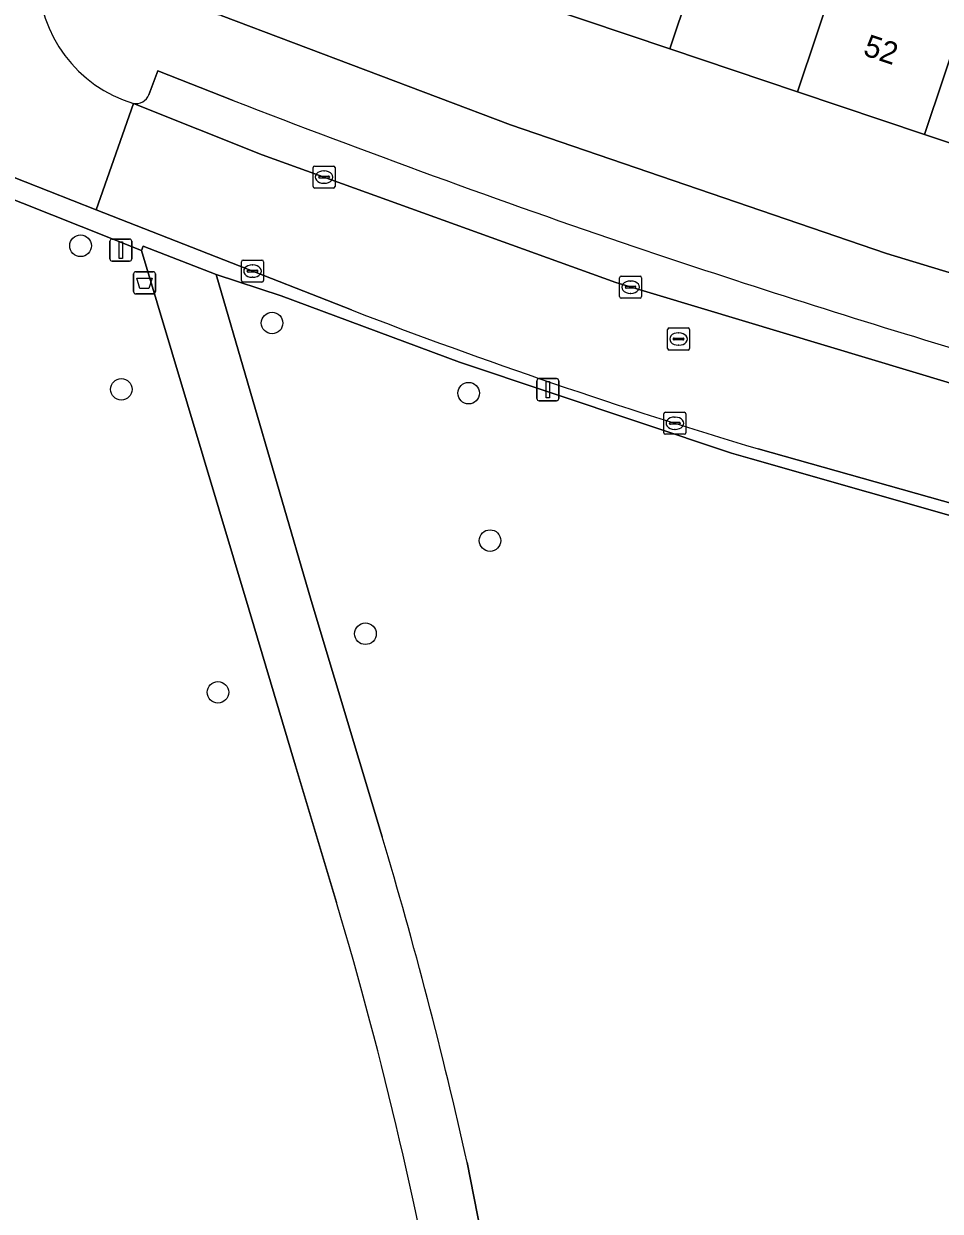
# Model space of a CAD drawing. Extents: x 161692 to 162379, y 380760 to 381678.
# Drawn here: x 162007.5 to 162049, y 380908.4 to 380962.2 of the extents above; entities that cross this region are included whole.
import ezdxf

# ---------------------------------------------------------------- set-up
doc = ezdxf.new("R2010")
doc.units = 0
for name, color, linetype in [('IMGEO_Afvalbak', 7, 'Continuous'), ('IMGEO_Boom', 7, 'Continuous'), ('IMGEO_Erf', 7, 'Continuous'), ('IMGEO_Groenvoorziening', 7, 'Continuous'), ('IMGEO_Kolk', 7, 'Continuous'), ('IMGEO_Lichtmast', 7, 'Continuous'), ('IMGEO_Pand', 7, 'Continuous'), ('IMGEO_Pand_nummerreeks', 7, 'Continuous'), ('IMGEO_Parkeervlak_open', 7, 'Continuous'), ('IMGEO_Rijbaan_lokaal_open', 7, 'Continuous'), ('IMGEO_Rioolput', 7, 'Continuous'), ('IMGEO_Verkeersbordpaal', 7, 'Continuous'), ('IMGEO_Voetpad_gesloten', 7, 'Continuous'), ('IMGEO_Voetpad_open', 7, 'Continuous')]:
    doc.layers.add(name, color=color, linetype=linetype)

msp = doc.modelspace()

# ---------------------------------------------------------------- linework, layer by layer
at = {"layer": 'IMGEO_Afvalbak'}
for p, q in [((162012.441, 380950.106), (162012.441, 380950.906)), ((162012.441, 380950.906), (162012.441, 380950.106)), ((162012.541, 380951.006), (162013.331, 380951.006)), ((162013.331, 380951.006), (162012.541, 380951.006)), ((162013.431, 380950.906), (162013.431, 380950.106)), ((162013.431, 380950.106), (162013.431, 380950.906)), ((162013.331, 380950.006), (162012.541, 380950.006)), ((162012.541, 380950.006), (162013.331, 380950.006))]:
    msp.add_line(p, q, dxfattribs=at)
msp.add_lwpolyline([(162012.584, 380950.72), (162013.288, 380950.72), (162013.139, 380950.25), (162012.733, 380950.25), (162012.584, 380950.72)], dxfattribs=at)
for centre, start, end in [((162012.541, 380950.906), 90, 180), ((162012.541, 380950.906), 90, 180), ((162013.331, 380950.906), 0, 90), ((162013.331, 380950.906), 360, 90), ((162012.541, 380950.106), 180, 270), ((162012.541, 380950.106), 180, 270), ((162013.331, 380950.106), 270, 0), ((162013.331, 380950.106), 270, 0)]:
    msp.add_arc(centre, 0.1, start, end, dxfattribs=at)
at = {"layer": 'IMGEO_Boom'}
for centre in [(162010.038, 380952.185), (162018.72, 380948.684), (162011.887, 380945.679), (162027.632, 380945.507), (162028.602, 380938.827), (162022.954, 380934.607), (162016.267, 380931.953)]:
    msp.add_circle(centre, 0.489, dxfattribs=at)
at = {"layer": 'IMGEO_Erf'}
for points in [[(162053.992, 380955.32), (162048.296, 380957.232), (162042.545, 380959.162), (162036.746, 380961.108), (162030.947, 380963.054), (162025.17, 380964.992), (162019.198, 380966.996), (162020.614, 380971.218), (162017.75, 380972.18), (162019.144, 380976.334), (162022.475, 380975.216), (162024.69, 380974.984), (162025.641, 380977.82), (162025.786, 380981.89), (162030.665, 380981.384), (162029.084, 380976.665), (162029.026, 380976.493), (162034.805, 380974.553), (162033.55, 380970.812), (162039.349, 380968.866), (162045.148, 380966.92), (162050.899, 380964.99)], [(162016.411, 380962.617), (162029.526, 380957.667), (162046.576, 380951.828), (162059.92, 380947.792)]]:
    msp.add_lwpolyline(points, dxfattribs=at)
at = {"layer": 'IMGEO_Groenvoorziening'}
for points in [[(162017.678, 380935.669), (162012.798, 380951.974), (162004.658, 380955.204), (162004.315, 380955.34), (162000, 380956.958), (161995.135, 380958.886), (161996.826, 380953.786), (161998.268, 380949.439), (161976.13, 380958.282), (161972.334, 380959.806), (161952.35, 380967.817), (161949.675, 380968.888), (161949.741, 380973.571), (161947.324, 380973.318), (161946.586, 380973.146), (161943.009, 380972.315)], [(162068.195, 380934.657), (162067.071, 380934.956), (162065.948, 380935.257), (162061.896, 380936.412), (162040.395, 380942.542), (162039.555, 380942.781), (162027.215, 380946.916), (162019.13, 380949.919), (162016.187, 380950.879), (162020.497, 380936.116), (162023.709, 380925.409)], [(162021.642, 380922.423), (162019.787, 380928.622), (162017.678, 380935.669)], [(162027.567, 380910.642), (162028.802, 380904.336)]]:
    msp.add_lwpolyline(points, dxfattribs=at)
for centre, radius, start, end in [((161817.734, 380863.709), 215.018, 12.60778, 16.67567), ((161850.32, 380871.091), 178.846, 9.53887, 16.67941)]:
    msp.add_arc(centre, radius, start, end, dxfattribs=at)
at = {"layer": 'IMGEO_Kolk'}
for p, q in [((162020.577, 380954.872), (162020.577, 380955.724)), ((162020.652, 380955.798), (162021.504, 380955.798)), ((162021.578, 380955.724), (162021.578, 380954.872)), ((162020.836, 380955.292), (162020.836, 380955.304)), ((162021.274, 380955.255), (162020.876, 380955.255)), ((162020.879, 380955.341), (162021.277, 380955.341)), ((162021.065, 380955.578), (162021.09, 380955.578)), ((162021.32, 380955.304), (162021.32, 380955.292)), ((162021.504, 380954.798), (162020.652, 380954.798)), ((162021.088, 380955.018), (162021.063, 380955.018)), ((162017.333, 380950.611), (162017.333, 380951.463)), ((162017.408, 380951.537), (162018.26, 380951.537)), ((162017.821, 380951.317), (162017.846, 380951.317)), ((162018.334, 380951.463), (162018.334, 380950.611)), ((162017.592, 380951.031), (162017.592, 380951.043)), ((162018.03, 380950.994), (162017.632, 380950.994)), ((162017.635, 380951.08), (162018.033, 380951.08)), ((162017.844, 380950.757), (162017.819, 380950.757)), ((162018.076, 380951.043), (162018.076, 380951.031)), ((162034.55, 380950.808), (162035.402, 380950.808)), ((162018.26, 380950.537), (162017.408, 380950.537)), ((162034.475, 380949.882), (162034.475, 380950.734)), ((162034.734, 380950.302), (162034.734, 380950.314)), ((162035.172, 380950.265), (162034.774, 380950.265)), ((162034.777, 380950.351), (162035.175, 380950.351)), ((162034.963, 380950.588), (162034.988, 380950.588)), ((162035.218, 380950.314), (162035.218, 380950.302)), ((162035.476, 380950.734), (162035.476, 380949.882)), ((162035.402, 380949.808), (162034.55, 380949.808)), ((162034.986, 380950.028), (162034.961, 380950.028)), ((162036.481, 380943.716), (162036.481, 380944.568)), ((162036.556, 380944.642), (162037.408, 380944.642)), ((162036.969, 380944.422), (162036.994, 380944.422)), ((162037.482, 380944.568), (162037.482, 380943.716)), ((162036.74, 380944.136), (162036.74, 380944.148)), ((162037.178, 380944.099), (162036.78, 380944.099)), ((162036.783, 380944.185), (162037.181, 380944.185)), ((162036.992, 380943.862), (162036.967, 380943.862)), ((162037.224, 380944.148), (162037.224, 380944.136)), ((162037.408, 380943.642), (162036.556, 380943.642))]:
    msp.add_line(p, q, dxfattribs=at)
for points in [[(162020.577, 380954.872), (162020.577, 380955.724)], [(162020.652, 380955.798), (162021.504, 380955.798)], [(162021.578, 380955.724), (162021.578, 380954.872)], [(162021.504, 380954.798), (162020.652, 380954.798)], [(162017.333, 380950.611), (162017.333, 380951.463)], [(162017.408, 380951.537), (162018.26, 380951.537)], [(162018.334, 380951.463), (162018.334, 380950.611)], [(162034.55, 380950.808), (162035.402, 380950.808)], [(162018.26, 380950.537), (162017.408, 380950.537)], [(162034.475, 380949.882), (162034.475, 380950.734)], [(162035.476, 380950.734), (162035.476, 380949.882)], [(162035.402, 380949.808), (162034.55, 380949.808)], [(162036.481, 380943.716), (162036.481, 380944.568)], [(162036.556, 380944.642), (162037.408, 380944.642)], [(162037.482, 380944.568), (162037.482, 380943.716)], [(162037.408, 380943.642), (162036.556, 380943.642)]]:
    msp.add_lwpolyline(points, dxfattribs=at)
for centre, radius, start, end in [((162020.654, 380955.722), 0.0765, 91.552, 178.448), ((162020.654, 380955.722), 0.0765, 91.552, 178.448), ((162021.502, 380955.722), 0.0765, 1.552, 88.448), ((162021.502, 380955.722), 0.0765, 1.552, 88.448), ((162020.876, 380955.301), 0.0403, 85.8775, 175.7526), ((162020.873, 380955.291), 0.0366, 178.938, 274.7102), ((162021.277, 380955.298), 0.043, 264.8664, 352.4533), ((162021.281, 380955.303), 0.0386, 1.7309, 96.639), ((162020.654, 380954.874), 0.0765, 181.552, 268.448), ((162020.654, 380954.874), 0.0765, 181.552, 268.448), ((162021.502, 380954.874), 0.0765, 271.552, 358.448), ((162021.502, 380954.874), 0.0765, 271.552, 358.448), ((162017.41, 380951.461), 0.0765, 91.552, 178.448), ((162017.41, 380951.461), 0.0765, 91.552, 178.448), ((162018.258, 380951.461), 0.0765, 1.552, 88.448), ((162018.258, 380951.461), 0.0765, 1.552, 88.448), ((162017.632, 380951.04), 0.0403, 85.8775, 175.7526), ((162017.629, 380951.03), 0.0366, 178.938, 274.7102), ((162018.033, 380951.037), 0.043, 264.8664, 352.4533), ((162018.037, 380951.042), 0.0386, 1.7309, 96.639), ((162034.552, 380950.732), 0.0765, 91.552, 178.448), ((162034.552, 380950.732), 0.0765, 91.552, 178.448), ((162035.4, 380950.732), 0.0765, 1.552, 88.448), ((162035.4, 380950.732), 0.0765, 1.552, 88.448), ((162017.41, 380950.613), 0.0765, 181.552, 268.448), ((162017.41, 380950.613), 0.0765, 181.552, 268.448), ((162018.258, 380950.613), 0.0765, 271.552, 358.448), ((162018.258, 380950.613), 0.0765, 271.552, 358.448), ((162034.774, 380950.311), 0.0403, 85.8775, 175.7526), ((162034.771, 380950.301), 0.0366, 178.938, 274.7102), ((162035.175, 380950.308), 0.043, 264.8664, 352.4533), ((162035.179, 380950.313), 0.0386, 1.7309, 96.639), ((162034.552, 380949.884), 0.0765, 181.552, 268.448), ((162034.552, 380949.884), 0.0765, 181.552, 268.448), ((162035.4, 380949.884), 0.0765, 271.552, 358.448), ((162035.4, 380949.884), 0.0765, 271.552, 358.448), ((162036.558, 380944.566), 0.0765, 91.552, 178.448), ((162036.558, 380944.566), 0.0765, 91.552, 178.448), ((162037.406, 380944.566), 0.0765, 1.552, 88.448), ((162037.406, 380944.566), 0.0765, 1.552, 88.448), ((162036.78, 380944.145), 0.0403, 85.8775, 175.7526), ((162036.777, 380944.135), 0.0366, 178.938, 274.7102), ((162037.181, 380944.142), 0.043, 264.8664, 352.4533), ((162037.185, 380944.147), 0.0386, 1.7309, 96.639), ((162036.558, 380943.718), 0.0765, 181.552, 268.448), ((162036.558, 380943.718), 0.0765, 181.552, 268.448), ((162037.406, 380943.718), 0.0765, 271.552, 358.448), ((162037.406, 380943.718), 0.0765, 271.552, 358.448)]:
    msp.add_arc(centre, radius, start, end, dxfattribs=at)
for centre, major_axis, ratio, start_param, end_param in [((162021.064, 380955.298), (-0.387, 0.002), 0.722429, 4.712389, 7.853982), ((162021.089, 380955.298), (-0.39, 0.002), 0.717154, 1.570796, 4.712389), ((162017.82, 380951.037), (-0.387, 0.002), 0.722429, 4.712389, 7.853982), ((162017.845, 380951.037), (-0.39, 0.002), 0.717154, 1.570796, 4.712389), ((162034.962, 380950.308), (-0.387, 0.002), 0.722429, 4.712389, 7.853982), ((162034.987, 380950.308), (-0.39, 0.002), 0.717154, 1.570796, 4.712389), ((162036.968, 380944.142), (-0.387, 0.002), 0.722429, 4.712389, 7.853982), ((162036.993, 380944.142), (-0.39, 0.002), 0.717154, 1.570796, 4.712389)]:
    msp.add_ellipse(centre, major_axis=major_axis, ratio=ratio, start_param=start_param, end_param=end_param, dxfattribs=at)
at = {"layer": 'IMGEO_Lichtmast'}
for p, q in [((162030.728, 380945.264), (162030.728, 380946.064)), ((162030.728, 380946.064), (162030.728, 380945.264)), ((162030.828, 380946.164), (162031.618, 380946.164)), ((162031.618, 380946.164), (162030.828, 380946.164)), ((162031.718, 380946.064), (162031.718, 380945.264)), ((162031.718, 380945.264), (162031.718, 380946.064)), ((162031.618, 380945.164), (162030.828, 380945.164)), ((162030.828, 380945.164), (162031.618, 380945.164))]:
    msp.add_line(p, q, dxfattribs=at)
msp.add_lwpolyline([(162031.148, 380946.039), (162031.298, 380946.039), (162031.298, 380945.289), (162031.148, 380945.289), (162031.148, 380946.039)], dxfattribs=at)
for centre, start, end in [((162030.828, 380946.064), 90, 180), ((162030.828, 380946.064), 90, 180), ((162031.618, 380946.064), 0, 90), ((162031.618, 380946.064), 360, 90), ((162030.828, 380945.264), 180, 270), ((162030.828, 380945.264), 180, 270), ((162031.618, 380945.264), 270, 0), ((162031.618, 380945.264), 270, 0)]:
    msp.add_arc(centre, 0.1, start, end, dxfattribs=at)
at = {"layer": 'IMGEO_Pand'}
for points in [[(162039.349, 380968.866), (162033.55, 380970.812), (162030.947, 380963.054), (162036.746, 380961.108)], [(162042.545, 380959.162), (162045.148, 380966.92), (162039.349, 380968.866), (162036.746, 380961.108)], [(162057.243, 380964.561), (162057.652, 380965.775), (162051.819, 380967.732), (162050.899, 380964.99), (162048.296, 380957.232), (162053.992, 380955.32)], [(162042.545, 380959.162), (162048.296, 380957.232), (162050.899, 380964.99), (162045.148, 380966.92)]]:
    msp.add_lwpolyline(points, close=True, dxfattribs=at)
at = {"layer": 'IMGEO_Parkeervlak_open'}
for points in [[(162016.955, 380958.769), (162013.539, 380960.109), (162013.137, 380959.028)], [(162012.438, 380958.632), (162018.278, 380956.309), (162034.3, 380950.52), (162053.339, 380944.791), (162061.904, 380942.435)]]:
    msp.add_lwpolyline(points, dxfattribs=at)
for centre, radius, start, end in [((162012.534, 380959.278), 0.653, 261.5679, 337.4972), ((162185.047, 381391.842), 464.55, 248.78683, 251.17724), ((162192.94, 381422.171), 495.81, 251.44478, 253.20277)]:
    msp.add_arc(centre, radius, start, end, dxfattribs=at)
at = {"layer": 'IMGEO_Rijbaan_lokaal_open'}
for points in [[(162000.769, 380963.564), (161999.285, 380964.117), (161997.359, 380959.087), (162000, 380958.041), (162010.753, 380953.818), (162012.438, 380958.632)], [(162101.679, 380932.917), (162084.553, 380936.527), (162073.615, 380939.265), (162072.471, 380939.575), (162063.01, 380942.135), (162062.2, 380942.354), (162061.904, 380942.435), (162053.339, 380944.791), (162034.3, 380950.52), (162018.278, 380956.309), (162012.438, 380958.632), (162010.753, 380953.818), (162022.315, 380949.277)], [(162040.762, 380942.982), (162067.491, 380935.447)]]:
    msp.add_lwpolyline(points, dxfattribs=at)
for centre, radius, start, end in [((162014.175, 380964.431), 6.054, 180.1059, 253.3292), ((162112.885, 381184.508), 252.065, 248.94208, 253.37372)]:
    msp.add_arc(centre, radius, start, end, dxfattribs=at)
at = {"layer": 'IMGEO_Rioolput'}
for p, q in [((162036.651, 380947.534), (162036.651, 380948.386)), ((162036.726, 380948.46), (162037.578, 380948.46)), ((162037.139, 380948.24), (162037.164, 380948.24)), ((162037.652, 380948.386), (162037.652, 380947.534)), ((162036.91, 380947.954), (162036.91, 380947.966)), ((162037.348, 380947.917), (162036.95, 380947.917)), ((162036.953, 380948.003), (162037.351, 380948.003)), ((162037.162, 380947.68), (162037.137, 380947.68)), ((162037.394, 380947.966), (162037.394, 380947.954)), ((162037.578, 380947.46), (162036.726, 380947.46))]:
    msp.add_line(p, q, dxfattribs=at)
for points in [[(162036.651, 380947.534), (162036.651, 380948.386)], [(162036.726, 380948.46), (162037.578, 380948.46)], [(162037.652, 380948.386), (162037.652, 380947.534)], [(162037.578, 380947.46), (162036.726, 380947.46)]]:
    msp.add_lwpolyline(points, dxfattribs=at)
for centre, radius, start, end in [((162036.728, 380948.384), 0.0765, 91.552, 178.448), ((162036.728, 380948.384), 0.0765, 91.552, 178.448), ((162037.576, 380948.384), 0.0765, 1.552, 88.448), ((162037.576, 380948.384), 0.0765, 1.552, 88.448), ((162036.728, 380947.536), 0.0765, 181.552, 268.448), ((162036.728, 380947.536), 0.0765, 181.552, 268.448), ((162036.95, 380947.963), 0.0403, 85.8775, 175.7526), ((162036.947, 380947.953), 0.0366, 178.938, 274.7102), ((162037.351, 380947.96), 0.043, 264.8664, 352.4533), ((162037.355, 380947.965), 0.0386, 1.7309, 96.639), ((162037.576, 380947.536), 0.0765, 271.552, 358.448), ((162037.576, 380947.536), 0.0765, 271.552, 358.448)]:
    msp.add_arc(centre, radius, start, end, dxfattribs=at)
for centre, major_axis, ratio, start_param, end_param in [((162037.138, 380947.96), (-0.387, 0.002), 0.722429, 4.712389, 7.853982), ((162037.163, 380947.96), (-0.39, 0.002), 0.717154, 1.570796, 4.712389)]:
    msp.add_ellipse(centre, major_axis=major_axis, ratio=ratio, start_param=start_param, end_param=end_param, dxfattribs=at)
at = {"layer": 'IMGEO_Verkeersbordpaal'}
for p, q in [((162011.369, 380951.587), (162011.369, 380952.387)), ((162011.369, 380952.387), (162011.369, 380951.587)), ((162011.469, 380952.487), (162012.259, 380952.487)), ((162012.259, 380952.487), (162011.469, 380952.487)), ((162012.359, 380952.387), (162012.359, 380951.587)), ((162012.359, 380951.587), (162012.359, 380952.387)), ((162012.259, 380951.487), (162011.469, 380951.487)), ((162011.469, 380951.487), (162012.259, 380951.487))]:
    msp.add_line(p, q, dxfattribs=at)
msp.add_lwpolyline([(162011.789, 380952.362), (162011.939, 380952.362), (162011.939, 380951.612), (162011.789, 380951.612), (162011.789, 380952.362)], dxfattribs=at)
for centre, start, end in [((162011.469, 380952.387), 90, 180), ((162011.469, 380952.387), 90, 180), ((162012.259, 380952.387), 0, 90), ((162012.259, 380952.387), 360, 90), ((162011.469, 380951.587), 180, 270), ((162011.469, 380951.587), 180, 270), ((162012.259, 380951.587), 270, 0), ((162012.259, 380951.587), 270, 0)]:
    msp.add_arc(centre, 0.1, start, end, dxfattribs=at)
at = {"layer": 'IMGEO_Voetpad_gesloten'}
for points in [[(162023.709, 380925.409), (162020.497, 380936.116), (162016.187, 380950.879), (162012.879, 380952.169), (162012.798, 380951.974), (162017.678, 380935.669), (162019.787, 380928.622), (162021.642, 380922.423)], [(162028.802, 380904.336), (162027.567, 380910.642)]]:
    msp.add_lwpolyline(points, dxfattribs=at)
for centre, radius, start, end in [((161817.734, 380863.709), 215.018, 12.60778, 16.67567), ((161850.32, 380871.091), 178.846, 9.53887, 16.67941)]:
    msp.add_arc(centre, radius, start, end, dxfattribs=at)
at = {"layer": 'IMGEO_Voetpad_open'}
for points in [[(162022.315, 380949.277), (162010.753, 380953.818), (162000, 380958.041), (161997.359, 380959.087), (161995.08, 380959.99), (161959.048, 380974.354)], [(161956.227, 380973.198), (161962.366, 380970.919), (161962.683, 380971.744), (161995.135, 380958.886), (162000, 380956.958), (162004.315, 380955.34), (162004.658, 380955.204), (162012.798, 380951.974), (162012.879, 380952.169), (162016.187, 380950.879), (162019.13, 380949.919), (162027.215, 380946.916), (162039.555, 380942.781), (162040.395, 380942.542), (162061.896, 380936.412), (162065.948, 380935.257), (162067.071, 380934.956), (162068.195, 380934.657)], [(162059.92, 380947.792), (162046.576, 380951.828), (162029.526, 380957.667), (162016.411, 380962.617), (162015.272, 380962.845), (162008.182, 380964.946), (162008.121, 380964.42)], [(162013.137, 380959.028), (162013.539, 380960.109), (162016.955, 380958.769)], [(162067.491, 380935.447), (162040.762, 380942.982)]]:
    msp.add_lwpolyline(points, dxfattribs=at)
for centre, radius, start, end in [((162014.175, 380964.431), 6.054, 180.1059, 253.3292), ((162012.534, 380959.278), 0.653, 261.5679, 337.4972), ((162185.047, 381391.842), 464.55, 248.78683, 251.17724), ((162192.94, 381422.171), 495.81, 251.44478, 253.20277), ((162112.885, 381184.508), 252.065, 248.94208, 253.37372)]:
    msp.add_arc(centre, radius, start, end, dxfattribs=at)

# ---------------------------------------------------------------- texts
at = {"layer": 'IMGEO_Pand_nummerreeks'}
msp.add_text('52', height=1, rotation=341.4502, dxfattribs=at).set_placement((162045.471, 380960.838))

doc.saveas('drawing.dxf')
